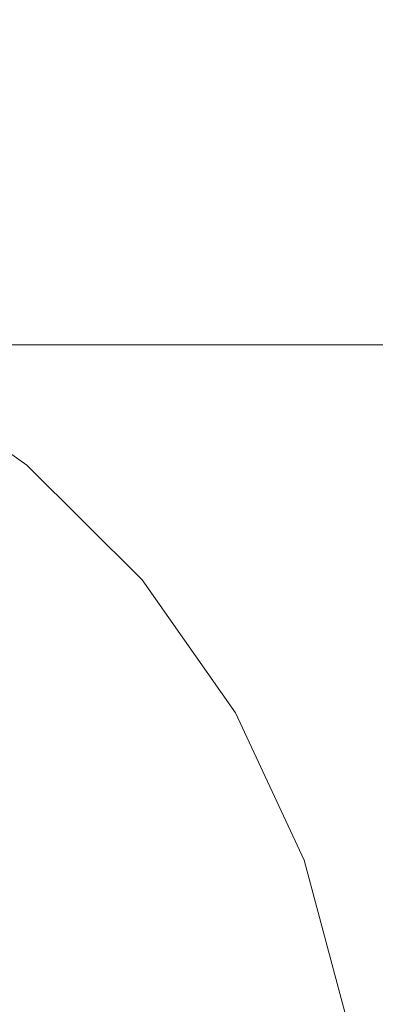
# Model space of a CAD drawing. Header units: millimetres. Extents: x -30280 to 309309, y -17460 to 4378.
# Tile 1021 of 1056: x 285250 to 285263, y -13031 to -12996. Entities that reach past the tile are written whole.
import ezdxf

# ---------------------------------------------------------------- set-up
doc = ezdxf.new("R2010")
doc.units = ezdxf.units.MM
doc.header["$MEASUREMENT"] = 0
doc.linetypes.add('Wipeout_Contour', pattern=[1000, 0, -1000])
doc.layers.add('Nuevo_08_E_Envans secs', color=7, linetype='Continuous')
doc.layers.add('Nuevo_09_EI_Mobiliari general', color=7, linetype='Continuous')
doc.layers.add('Nuevo_09_EI_Mobiliari general_Pluma_Nº__1', color=7, linetype='Continuous', lineweight=5)

# ---------------------------------------------------------------- blocks, each defined once
blk = doc.blocks.new('Elem Sección_751_7', base_point=(301400.27, -13459.976))
at = {"color": 254, "linetype": 'Wipeout_Contour', "lineweight": 0, "ltscale": 2855580.307264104}
blk.add_wipeout([(285285.47, -13007.674), (285243.648, -13007.674), (285245.713, -13008.632), (285250.44, -13011.93), (285254.52, -13016.001), (285257.83, -13020.719), (285260.269, -13025.942), (285261.761, -13031.509), (285263.827, -13043.221), (285285.47, -13043.221)], dxfattribs=at).dxf.layer = 'Nuevo_09_EI_Mobiliari general'
at = {"color": 254, "linetype": 'Wipeout_Contour', "lineweight": 0, "ltscale": 1141427.326330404}
blk.add_wipeout([(285285.47, -13007.674), (285285.47, -12996.139), (284835.47, -12996.139), (284835.47, -13007.674)], dxfattribs=at).dxf.layer = 'Nuevo_09_EI_Mobiliari general'
at = {"color": 254, "linetype": 'Wipeout_Contour', "lineweight": 0, "ltscale": 1142233.335154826}
blk.add_wipeout([(285260.269, -13025.942), (285260.155, -13025.983), (285261.642, -13031.53), (285261.761, -13031.509)], dxfattribs=at).dxf.layer = 'Nuevo_09_EI_Mobiliari general'
at = {"layer": 'Nuevo_09_EI_Mobiliari general_Pluma_Nº__1', "color": 7, "linetype": 'Continuous', "lineweight": 5}
blk.add_line((285285.47, -13007.674), (284835.47, -13007.674), dxfattribs=at)
at = {"color": 254, "linetype": 'Wipeout_Contour', "lineweight": 0, "ltscale": 1142224.512671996}
blk.add_wipeout([(285257.83, -13020.719), (285257.725, -13020.78), (285260.155, -13025.983), (285260.269, -13025.942)], dxfattribs=at).dxf.layer = 'Nuevo_09_EI_Mobiliari general'
at = {"color": 254, "linetype": 'Wipeout_Contour', "lineweight": 0, "ltscale": 1142212.143554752}
blk.add_wipeout([(285254.52, -13016.001), (285254.427, -13016.079), (285257.725, -13020.78), (285257.83, -13020.719)], dxfattribs=at).dxf.layer = 'Nuevo_09_EI_Mobiliari general'
at = {"color": 254, "linetype": 'Wipeout_Contour', "lineweight": 0, "ltscale": 1142232.424884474}
blk.add_wipeout([(285260.155, -13025.983), (285259.815, -13026.107), (285261.286, -13031.593), (285261.642, -13031.53)], dxfattribs=at).dxf.layer = 'Nuevo_09_EI_Mobiliari general'
at = {"color": 254, "linetype": 'Wipeout_Contour', "lineweight": 0, "ltscale": 1142196.605065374}
blk.add_wipeout([(285250.44, -13011.93), (285250.362, -13012.023), (285254.427, -13016.079), (285254.52, -13016.001)], dxfattribs=at).dxf.layer = 'Nuevo_09_EI_Mobiliari general'
at = {"color": 254, "linetype": 'Wipeout_Contour', "lineweight": 0, "ltscale": 1142223.667678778}
blk.add_wipeout([(285257.725, -13020.78), (285257.412, -13020.961), (285259.815, -13026.107), (285260.155, -13025.983)], dxfattribs=at).dxf.layer = 'Nuevo_09_EI_Mobiliari general'
at = {"color": 254, "linetype": 'Wipeout_Contour', "lineweight": 0, "ltscale": 1142178.371112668}
blk.add_wipeout([(285245.713, -13008.632), (285245.652, -13008.737), (285250.362, -13012.023), (285250.44, -13011.93)], dxfattribs=at).dxf.layer = 'Nuevo_09_EI_Mobiliari general'
at = {"color": 254, "linetype": 'Wipeout_Contour', "lineweight": 0, "ltscale": 1142211.389482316}
blk.add_wipeout([(285254.427, -13016.079), (285254.151, -13016.311), (285257.412, -13020.961), (285257.725, -13020.78)], dxfattribs=at).dxf.layer = 'Nuevo_09_EI_Mobiliari general'
at = {"color": 254, "linetype": 'Wipeout_Contour', "lineweight": 0, "ltscale": 1142230.625039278}
blk.add_wipeout([(285259.815, -13026.107), (285259.262, -13026.309), (285260.706, -13031.695), (285261.286, -13031.593)], dxfattribs=at).dxf.layer = 'Nuevo_09_EI_Mobiliari general'
at = {"color": 254, "linetype": 'Wipeout_Contour', "lineweight": 0, "ltscale": 1142195.964996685}
blk.add_wipeout([(285250.362, -13012.023), (285250.13, -13012.3), (285254.151, -13016.311), (285254.427, -13016.079)], dxfattribs=at).dxf.layer = 'Nuevo_09_EI_Mobiliari general'
at = {"color": 254, "linetype": 'Wipeout_Contour', "lineweight": 0, "ltscale": 1142221.996065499}
blk.add_wipeout([(285257.412, -13020.961), (285256.902, -13021.256), (285259.262, -13026.309), (285259.815, -13026.107)], dxfattribs=at).dxf.layer = 'Nuevo_09_EI_Mobiliari general'
at = {"color": 254, "linetype": 'Wipeout_Contour', "lineweight": 0, "ltscale": 1142177.864725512}
blk.add_wipeout([(285245.652, -13008.737), (285245.472, -13009.05), (285250.13, -13012.3), (285250.362, -13012.023)], dxfattribs=at).dxf.layer = 'Nuevo_09_EI_Mobiliari general'
at = {"color": 254, "linetype": 'Wipeout_Contour', "lineweight": 0, "ltscale": 1142209.896828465}
blk.add_wipeout([(285254.151, -13016.311), (285253.7, -13016.691), (285256.902, -13021.256), (285257.412, -13020.961)], dxfattribs=at).dxf.layer = 'Nuevo_09_EI_Mobiliari general'
at = {"color": 254, "linetype": 'Wipeout_Contour', "lineweight": 0, "ltscale": 1142227.990814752}
blk.add_wipeout([(285259.262, -13026.309), (285258.51, -13026.582), (285259.918, -13031.834), (285260.706, -13031.695)], dxfattribs=at).dxf.layer = 'Nuevo_09_EI_Mobiliari general'
at = {"layer": 'Nuevo_09_EI_Mobiliari general_Pluma_Nº__1', "color": 7, "linetype": 'Continuous', "lineweight": 5}
for p, q in [((285250.44, -13011.93), (285245.713, -13008.632)), ((285261.761, -13031.509), (285260.269, -13025.942))]:
    blk.add_line(p, q, dxfattribs=at)
at = {"color": 254, "linetype": 'Wipeout_Contour', "lineweight": 0, "ltscale": 1142194.696831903}
blk.add_wipeout([(285250.13, -13012.3), (285249.752, -13012.752), (285253.7, -13016.691), (285254.151, -13016.311)], dxfattribs=at).dxf.layer = 'Nuevo_09_EI_Mobiliari general'
at = {"color": 254, "linetype": 'Wipeout_Contour', "lineweight": 0, "ltscale": 1142219.548957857}
blk.add_wipeout([(285256.902, -13021.256), (285256.21, -13021.656), (285258.51, -13026.582), (285259.262, -13026.309)], dxfattribs=at).dxf.layer = 'Nuevo_09_EI_Mobiliari general'
at = {"color": 254, "linetype": 'Wipeout_Contour', "lineweight": 0, "ltscale": 1142207.711202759}
blk.add_wipeout([(285253.7, -13016.691), (285253.088, -13017.205), (285256.21, -13021.656), (285256.902, -13021.256)], dxfattribs=at).dxf.layer = 'Nuevo_09_EI_Mobiliari general'
at = {"color": 254, "linetype": 'Wipeout_Contour', "lineweight": 0, "ltscale": 1142224.602592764}
blk.add_wipeout([(285258.51, -13026.582), (285257.584, -13026.92), (285258.947, -13032.005), (285259.918, -13031.834)], dxfattribs=at).dxf.layer = 'Nuevo_09_EI_Mobiliari general'
at = {"color": 254, "linetype": 'Wipeout_Contour', "lineweight": 0, "ltscale": 1142192.839318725}
blk.add_wipeout([(285249.752, -13012.752), (285249.238, -13013.366), (285253.088, -13017.205), (285253.7, -13016.691)], dxfattribs=at).dxf.layer = 'Nuevo_09_EI_Mobiliari general'
at = {"color": 254, "linetype": 'Wipeout_Contour', "lineweight": 0, "ltscale": 1142216.400974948}
blk.add_wipeout([(285256.21, -13021.656), (285255.356, -13022.15), (285257.584, -13026.92), (285258.51, -13026.582)], dxfattribs=at).dxf.layer = 'Nuevo_09_EI_Mobiliari general'
at = {"layer": 'Nuevo_09_EI_Mobiliari general_Pluma_Nº__1', "color": 7, "linetype": 'Continuous', "lineweight": 5}
blk.add_line((285260.269, -13025.942), (285257.83, -13020.719), dxfattribs=at)
at = {"color": 254, "linetype": 'Wipeout_Contour', "lineweight": 0, "ltscale": 1142204.899232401}
blk.add_wipeout([(285253.088, -13017.205), (285252.333, -13017.84), (285255.356, -13022.15), (285256.21, -13021.656)], dxfattribs=at).dxf.layer = 'Nuevo_09_EI_Mobiliari general'
at = {"color": 254, "linetype": 'Wipeout_Contour', "lineweight": 0, "ltscale": 1142220.56356055}
blk.add_wipeout([(285256.51, -13027.311), (285257.822, -13032.203), (285258.947, -13032.005), (285257.584, -13026.92)], dxfattribs=at).dxf.layer = 'Nuevo_09_EI_Mobiliari general'
at = {"color": 254, "linetype": 'Wipeout_Contour', "lineweight": 0, "ltscale": 1142190.449086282}
blk.add_wipeout([(285249.238, -13013.366), (285248.606, -13014.122), (285252.333, -13017.84), (285253.088, -13017.205)], dxfattribs=at).dxf.layer = 'Nuevo_09_EI_Mobiliari general'
at = {"color": 254, "linetype": 'Wipeout_Contour', "lineweight": 0, "ltscale": 1142212.647974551}
blk.add_wipeout([(285254.367, -13022.722), (285256.51, -13027.311), (285257.584, -13026.92), (285255.356, -13022.15)], dxfattribs=at).dxf.layer = 'Nuevo_09_EI_Mobiliari general'
at = {"color": 254, "linetype": 'Wipeout_Contour', "lineweight": 0, "ltscale": 1142201.546538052}
blk.add_wipeout([(285251.459, -13018.575), (285254.367, -13022.722), (285255.356, -13022.15), (285252.333, -13017.84)], dxfattribs=at).dxf.layer = 'Nuevo_09_EI_Mobiliari general'
at = {"color": 254, "linetype": 'Wipeout_Contour', "lineweight": 0, "ltscale": 1142215.99660905}
blk.add_wipeout([(285256.51, -13027.311), (285255.323, -13027.744), (285256.578, -13032.423), (285257.822, -13032.203)], dxfattribs=at).dxf.layer = 'Nuevo_09_EI_Mobiliari general'
at = {"color": 254, "linetype": 'Wipeout_Contour', "lineweight": 0, "ltscale": 1142187.598920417}
blk.add_wipeout([(285247.873, -13014.998), (285251.459, -13018.575), (285252.333, -13017.84), (285248.606, -13014.122)], dxfattribs=at).dxf.layer = 'Nuevo_09_EI_Mobiliari general'
at = {"color": 254, "linetype": 'Wipeout_Contour', "lineweight": 0, "ltscale": 1142208.404148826}
blk.add_wipeout([(285254.367, -13022.722), (285253.273, -13023.354), (285255.323, -13027.744), (285256.51, -13027.311)], dxfattribs=at).dxf.layer = 'Nuevo_09_EI_Mobiliari general'
at = {"color": 254, "linetype": 'Wipeout_Contour', "lineweight": 0, "ltscale": 1142197.755131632}
blk.add_wipeout([(285251.459, -13018.575), (285250.491, -13019.388), (285253.273, -13023.354), (285254.367, -13022.722)], dxfattribs=at).dxf.layer = 'Nuevo_09_EI_Mobiliari general'
at = {"color": 254, "linetype": 'Wipeout_Contour', "lineweight": 0, "ltscale": 1142211.040618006}
blk.add_wipeout([(285255.323, -13027.744), (285254.057, -13028.205), (285255.251, -13032.657), (285256.578, -13032.423)], dxfattribs=at).dxf.layer = 'Nuevo_09_EI_Mobiliari general'
at = {"layer": 'Nuevo_09_EI_Mobiliari general_Pluma_Nº__1', "color": 7, "linetype": 'Continuous', "lineweight": 5}
blk.add_line((285257.83, -13020.719), (285254.52, -13016.001), dxfattribs=at)
at = {"color": 254, "linetype": 'Wipeout_Contour', "lineweight": 0, "ltscale": 1142184.375547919}
blk.add_wipeout([(285247.873, -13014.998), (285247.062, -13015.967), (285250.491, -13019.388), (285251.459, -13018.575)], dxfattribs=at).dxf.layer = 'Nuevo_09_EI_Mobiliari general'
at = {"color": 254, "linetype": 'Wipeout_Contour', "lineweight": 0, "ltscale": 1142203.79855947}
blk.add_wipeout([(285253.273, -13023.354), (285252.107, -13024.029), (285254.057, -13028.205), (285255.323, -13027.744)], dxfattribs=at).dxf.layer = 'Nuevo_09_EI_Mobiliari general'
at = {"color": 254, "linetype": 'Wipeout_Contour', "lineweight": 0, "ltscale": 1142193.640315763}
blk.add_wipeout([(285250.491, -13019.388), (285249.46, -13020.255), (285252.107, -13024.029), (285253.273, -13023.354)], dxfattribs=at).dxf.layer = 'Nuevo_09_EI_Mobiliari general'
at = {"color": 254, "linetype": 'Wipeout_Contour', "lineweight": 0, "ltscale": 1142205.846246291}
blk.add_wipeout([(285254.057, -13028.205), (285252.752, -13028.68), (285253.883, -13032.898), (285255.251, -13032.657)], dxfattribs=at).dxf.layer = 'Nuevo_09_EI_Mobiliari general'
at = {"color": 254, "linetype": 'Wipeout_Contour', "lineweight": 0, "ltscale": 1142180.876996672}
blk.add_wipeout([(285247.062, -13015.967), (285246.197, -13017), (285249.46, -13020.255), (285250.491, -13019.388)], dxfattribs=at).dxf.layer = 'Nuevo_09_EI_Mobiliari general'
at = {"color": 254, "linetype": 'Wipeout_Contour', "lineweight": 0, "ltscale": 1142198.971217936}
blk.add_wipeout([(285252.107, -13024.029), (285250.905, -13024.724), (285252.752, -13028.68), (285254.057, -13028.205)], dxfattribs=at).dxf.layer = 'Nuevo_09_EI_Mobiliari general'
at = {"layer": 'Nuevo_09_EI_Mobiliari general_Pluma_Nº__1', "color": 7, "linetype": 'Continuous', "lineweight": 5}
blk.add_line((285254.52, -13016.001), (285250.44, -13011.93), dxfattribs=at)
at = {"color": 254, "linetype": 'Wipeout_Contour', "lineweight": 0, "ltscale": 1142189.327176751}
blk.add_wipeout([(285249.46, -13020.255), (285248.397, -13021.149), (285250.905, -13024.724), (285252.107, -13024.029)], dxfattribs=at).dxf.layer = 'Nuevo_09_EI_Mobiliari general'
at = {"color": 254, "linetype": 'Wipeout_Contour', "lineweight": 0, "ltscale": 1142200.571358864}
blk.add_wipeout([(285252.752, -13028.68), (285251.447, -13029.156), (285252.515, -13033.139), (285253.883, -13032.898)], dxfattribs=at).dxf.layer = 'Nuevo_09_EI_Mobiliari general'
at = {"color": 254, "linetype": 'Wipeout_Contour', "lineweight": 0, "ltscale": 1142194.068830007}
blk.add_wipeout([(285250.905, -13024.724), (285249.702, -13025.419), (285251.447, -13029.156), (285252.752, -13028.68)], dxfattribs=at).dxf.layer = 'Nuevo_09_EI_Mobiliari general'
at = {"color": 254, "linetype": 'Wipeout_Contour', "lineweight": 0, "ltscale": 1142184.946779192}
blk.add_wipeout([(285248.397, -13021.149), (285247.334, -13022.043), (285249.702, -13025.419), (285250.905, -13024.724)], dxfattribs=at).dxf.layer = 'Nuevo_09_EI_Mobiliari general'
at = {"color": 254, "linetype": 'Wipeout_Contour', "lineweight": 0, "ltscale": 1142195.376230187}
blk.add_wipeout([(285251.447, -13029.156), (285250.181, -13029.617), (285251.188, -13033.373), (285252.515, -13033.139)], dxfattribs=at).dxf.layer = 'Nuevo_09_EI_Mobiliari general'
at = {"color": 254, "linetype": 'Wipeout_Contour', "lineweight": 0, "ltscale": 1142189.240333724}
blk.add_wipeout([(285249.702, -13025.419), (285248.536, -13026.094), (285250.181, -13029.617), (285251.447, -13029.156)], dxfattribs=at).dxf.layer = 'Nuevo_09_EI_Mobiliari general'
at = {"color": 254, "linetype": 'Wipeout_Contour', "lineweight": 0, "ltscale": 1142190.418669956}
blk.add_wipeout([(285250.181, -13029.617), (285248.994, -13030.05), (285249.944, -13033.593), (285251.188, -13033.373)], dxfattribs=at).dxf.layer = 'Nuevo_09_EI_Mobiliari general'
at = {"color": 254, "linetype": 'Wipeout_Contour', "lineweight": 0, "ltscale": 1142184.632365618}
blk.add_wipeout([(285248.536, -13026.094), (285247.442, -13026.726), (285248.994, -13030.05), (285250.181, -13029.617)], dxfattribs=at).dxf.layer = 'Nuevo_09_EI_Mobiliari general'
blk = doc.blocks.new('Elem Sección_765_7', base_point=(301400.27, -13459.976))
at = {"color": 254, "linetype": 'Wipeout_Contour', "lineweight": 0, "ltscale": 24877759.46648961}
blk.add_wipeout([(283759.161, -13457.976), (284282.696, -13457.976), (284352.499, -13068.119), (284353.136, -13065.78), (284357.066, -13043.488), (284335.47, -13043.488), (284335.47, -12987.919), (284335.542, -12987.919), (284349.106, -12561.81), (284771.834, -12561.81), (284785.398, -12987.919), (284785.47, -12987.919), (284785.47, -13043.488), (284763.874, -13043.488), (284767.804, -13065.78), (284768.441, -13068.119), (284810.47, -13302.855), (284852.499, -13068.119), (284853.136, -13065.78), (284857.066, -13043.488), (284835.47, -13043.488), (284835.47, -12987.919), (284835.542, -12987.919), (284849.106, -12561.81), (285271.834, -12561.81), (285285.398, -12987.919), (285285.47, -12987.919), (285285.47, -13043.488), (285263.874, -13043.488), (285267.804, -13065.78), (285268.441, -13068.119), (285310.47, -13302.855), (285352.499, -13068.119), (285353.136, -13065.78), (285357.066, -13043.488), (285335.47, -13043.488), (285335.47, -12987.919), (285335.542, -12987.919), (285349.106, -12561.81), (285771.834, -12561.81), (285785.398, -12987.919), (285785.47, -12987.919), (285785.47, -13043.488), (285763.874, -13043.488), (285767.804, -13065.78), (285768.441, -13068.119), (285810.47, -13302.855), (285852.499, -13068.119), (285853.136, -13065.78), (285857.066, -13043.488), (285835.47, -13043.488), (285835.47, -12987.919), (285835.542, -12987.919), (285849.106, -12561.81), (286271.834, -12561.81), (286285.398, -12987.919), (286285.47, -12987.919), (286285.47, -13043.488), (286263.874, -13043.488), (286267.804, -13065.78), (286268.441, -13068.119), (286310.47, -13302.855), (286352.499, -13068.119), (286353.136, -13065.78), (286357.066, -13043.488), (286335.47, -13043.488), (286335.47, -12987.919), (286335.542, -12987.919), (286349.106, -12561.81), (286771.834, -12561.81), (286785.398, -12987.919), (286785.47, -12987.919), (286785.47, -13043.488), (286763.874, -13043.488), (286767.804, -13065.78), (286768.441, -13068.119), (286810.47, -13302.855), (286852.499, -13068.119), (286853.136, -13065.78), (286857.067, -13043.488), (286835.47, -13043.488), (286835.47, -12987.919), (286835.542, -12987.919), (286849.106, -12561.81), (287114.161, -12561.81), (287114.161, -11012.976), (283759.161, -11012.976)], dxfattribs=at).dxf.layer = 'Nuevo_08_E_Envans secs'

msp = doc.modelspace()

# ---------------------------------------------------------------- block references
at = {"layer": 'Nuevo_09_EI_Mobiliari general', "lineweight": 0}
msp.add_blockref('Elem Sección_751_7', (301400.27, -13459.976), dxfattribs=at)

# ---------------------------------------------------------------- next in the draw order: block references
at = {"layer": 'Nuevo_08_E_Envans secs', "lineweight": 0}
msp.add_blockref('Elem Sección_765_7', (301400.27, -13459.976), dxfattribs=at)

doc.saveas('drawing.dxf')
